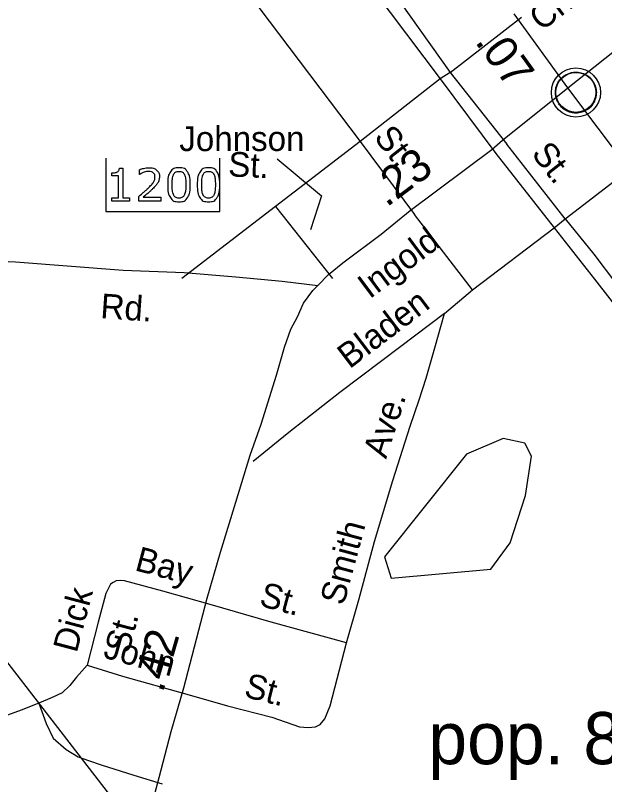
# Model space of a CAD drawing. Extents: x 2093524 to 2270757, y 289120 to 570408.
# Drawn here: x 2179812 to 2182072, y 374863 to 377814 of the extents above; entities that cross this region are included whole.
import ezdxf

# ---------------------------------------------------------------- set-up
doc = ezdxf.new("R2010")
doc.units = 0
for name, color, linetype in [('Exist Boundary Political City Limit New', 7, 'Continuous'), ('Exist Civil Demographics City Population Label', 7, 'Continuous'), ('Exist Civil Demographics Community CELL', 7, 'Continuous'), ('Exist Hydrographic Pond Under 1500 Sq Ft', 7, 'Continuous'), ('Exist Road Non-System Type 51', 7, 'Continuous'), ('Exist Road Non-System Type 51 Label', 7, 'Continuous'), ('Exist Road Primary NC Attributed', 7, 'Continuous'), ('Exist Road Primary NC Mileage Hundredths English Label', 7, 'Continuous'), ('Exist Road Primary US Attributed', 7, 'Continuous'), ('Exist Road Primary US Label', 7, 'Continuous'), ('Exist Road Primary US Mileage Hundredths English Label', 7, 'Continuous'), ('Exist Road Secondary Type 51 Attributed', 7, 'Continuous'), ('Exist Road Secondary Type 51 Label', 7, 'Continuous'), ('Exist Road Secondary Type 51 Number Label', 7, 'Continuous'), ('Exist Utilities Telephone Line', 7, 'Continuous'), ('Map Preparation Boundary City Limit Buffer Line', 7, 'Continuous')]:
    doc.layers.add(name, color=color, linetype=linetype)

msp = doc.modelspace()

# ---------------------------------------------------------------- linework, layer by layer
at = {"layer": 'Exist Boundary Political City Limit New'}
msp.add_lwpolyline([(2181174.8, 373528.2), (2180407.5, 374520.1), (2179652.2, 375498), (2178900.8, 376467.8), (2177924, 377739.2), (2178449.2, 378154.4), (2179059.2, 378625), (2180084, 379427.7), (2178977.8, 380867.2), (2179221.2, 381044.4), (2179638.2, 381343.5), (2179752.8, 380885.7), (2180445.2, 381419.4), (2181283.5, 380340.9), (2182126.5, 380935.2), (2183431.5, 379259.2), (2184211.2, 379952.2)], dxfattribs=at)
at = {"layer": 'Exist Civil Demographics Community CELL'}
msp.add_lwpolyline([(2181884.6, 377530.7), (2181885.6, 377536.3), (2181887.3, 377542.9), (2181890.2, 377550.1), (2181893.2, 377555.8), (2181896.5, 377561.6), (2181900.3, 377566.7), (2181904.2, 377571.1), (2181908.8, 377575.7), (2181914.4, 377580.3), (2181919.8, 377583.9), (2181924.7, 377586.8), (2181929.7, 377589.2), (2181935.2, 377591.5), (2181940.8, 377593.4), (2181945.1, 377594.5), (2181950, 377595.2), (2181954.1, 377596), (2181960.5, 377596.2), (2181964.9, 377596.1), (2181970.6, 377595.9), (2181975.5, 377595.1), (2181980.4, 377594.1), (2181985.4, 377592.7), (2181990.6, 377590.8), (2181997.2, 377587.9), (2182003.5, 377584.4), (2182008.5, 377580.8), (2182013.7, 377576.8), (2182017, 377573.7), (2182021.1, 377569.3), (2182025, 377564.6), (2182028.1, 377560), (2182031.2, 377555), (2182033.7, 377549.8), (2182035.7, 377544.8), (2182037.3, 377539.8), (2182038.5, 377535.2), (2182039.6, 377529.2), (2182040.3, 377524.5), (2182040.5, 377518.5), (2182040.3, 377512.7), (2182039.8, 377507), (2182038.8, 377501.5), (2182037.2, 377495.4), (2182035.3, 377489.5), (2182033, 377484.5), (2182029.9, 377478.5), (2182026.6, 377473.1), (2182023.1, 377468.4), (2182018.9, 377463.7), (2182013.6, 377458.7), (2182008.6, 377454.6), (2182003.6, 377451.2), (2181999.2, 377448.7), (2181992.4, 377445.4), (2181985.3, 377442.7), (2181979.3, 377441.3), (2181972.7, 377440), (2181968.3, 377439.5), (2181963.8, 377439.2), (2181958.2, 377439.2), (2181954, 377439.6), (2181948.3, 377440.4), (2181942.4, 377441.7), (2181937.8, 377443), (2181932.6, 377444.9), (2181928.1, 377446.8), (2181924.1, 377449.1), (2181917.3, 377453.2), (2181911.7, 377457.4), (2181906.8, 377461.9), (2181902.4, 377466.8), (2181899.2, 377470.7), (2181896.2, 377474.9), (2181892.1, 377482), (2181890.4, 377485.6), (2181888.7, 377489.6), (2181886.1, 377497.8), (2181884.6, 377504.8), (2181883.9, 377510), (2181883.5, 377516.3), (2181883.5, 377521), (2181884, 377527.5)], close=True, dxfattribs=at)
for centre, radius in [((2181962.2, 377518.3), 94.3), ((2181961.9, 377518.6), 76.7)]:
    msp.add_circle(centre, radius, dxfattribs=at)
at = {"layer": 'Exist Hydrographic Pond Under 1500 Sq Ft'}
msp.add_lwpolyline([(2181253.2, 375654.4), (2181636.3, 375689.4), (2181710.1, 375789.7), (2181768.1, 375972.2), (2181792.1, 376122.6), (2181766.3, 376172.3), (2181683.2, 376190.4), (2181542.1, 376130.9), (2181227.2, 375736.9), (2181253.2, 375654.4)], dxfattribs=at)
at = {"layer": 'Exist Road Non-System Type 51'}
for p, q in [((2181479.1, 377594.6), (2181753.9, 377807.9)), ((2181441.2, 377570.4), (2181134.7, 377330.7)), ((2181479.1, 377594.6), (2181441.2, 377570.4)), ((2181479.1, 377594.6), (2181696.6, 377319.9)), ((2181134.7, 377330.7), (2180810.2, 377081)), ((2181134.7, 377330.7), (2181342.3, 377050)), ((2181920.3, 377033.1), (2181696.6, 377319.9)), ((2181920.3, 377033.1), (2182181, 377234.5)), ((2180810.2, 377081), (2180450, 376805)), ((2180810.2, 377081), (2181027.9, 376804.3)), ((2181565.9, 376761.2), (2181342.3, 377050)), ((2181878.4, 376999), (2181920.3, 377033.1)), ((2181565.9, 376761.2), (2181878.4, 376999)), ((2181458.3, 376670.8), (2181565.9, 376761.2))]:
    msp.add_line(p, q, dxfattribs=at)
for points in [[(2179865.8, 379014.9), (2179990.6, 378835.8), (2180296.8, 378435.6), (2180705.7, 377898.2), (2181134.7, 377330.7)], [(2181093.2, 378663.9), (2180936.1, 378537.1), (2180864.5, 378474.7), (2180852.6, 378458.7), (2180850.5, 378446.8), (2180854.6, 378428.7), (2180872.7, 378404.7), (2181009.7, 378225.6), (2181287.7, 377865.4), (2181479.1, 377594.6)], [(2181920.3, 377033.1), (2182031, 376898), (2182113.6, 376788.3), (2182135.5, 376766.5), (2182143.7, 376764.5), (2182149.7, 376762.6), (2182159.6, 376758.6), (2182167.7, 376762.7), (2182193.4, 376772.8), (2182237.4, 376801.1), (2182404.6, 376941.9)], [(2181458.3, 376670.8), (2181291, 376543.8), (2181056.2, 376366.7), (2180861.1, 376213.6), (2180723.8, 376102.9)], [(2181081.7, 375407.1), (2181128.7, 375571.4), (2181189.4, 375795.5), (2181260, 376029.9), (2181326.8, 376238.1), (2181360.3, 376338.4), (2181387.8, 376422.4), (2181421.1, 376538.6), (2181458.3, 376670.8)], [(2180558.9, 375554.1), (2180376.7, 375605.1), (2180230.5, 375644.2), (2180214.6, 375646.1), (2180198.5, 375644.1), (2180186.6, 375637.9), (2180176.7, 375631.9), (2180158.8, 375595.9), (2180129.6, 375485.7), (2180086.5, 375321.5)], [(2181081.7, 375407.1), (2180793.3, 375485.4), (2180558.9, 375554.1)], [(2180468.8, 375209.8), (2180625.1, 375164.7), (2180795.2, 375121.7), (2180901.5, 375084.2), (2180935.4, 375082.3), (2180963.5, 375084.5), (2180981.4, 375092.6), (2180999.3, 375114.8), (2181019.1, 375164.8), (2181081.7, 375407.1)], [(2180086.5, 375321.5), (2180046.6, 375275.3), (2180021, 375243.3), (2179991, 375215.1), (2179953.3, 375196.8), (2179901.9, 375174.5)], [(2180086.5, 375321.5), (2180222.6, 375278.2), (2180468.8, 375209.8)], [(2179901.9, 375174.5), (2179833.5, 375148.2), (2179699.8, 375099.5), (2179566.3, 375024.7), (2179444.6, 374966), (2179291.3, 374869.3), (2179173.7, 374788.6), (2179062.2, 374704)], [(2179901.9, 375174.5), (2179929.7, 375096.7), (2179956, 375041), (2180006.3, 374997.2), (2180052.3, 374969.5), (2180063.3, 374965.5), (2180140.5, 374937.9), (2180266.7, 374898.6), (2180374.8, 374865.3)]]:
    msp.add_lwpolyline(points, dxfattribs=at)
at = {"layer": 'Exist Road Non-System Type 51 Label'}
msp.add_lwpolyline([(2180816.5, 377263.8), (2180986.4, 377122), (2180943.9, 376991.6)], dxfattribs=at)
at = {"layer": 'Exist Road Primary NC Attributed'}
msp.add_line((2181930.6, 377536.4), (2181725.8, 377820.4), dxfattribs=at)
msp.add_lwpolyline([(2182747.7, 376460.2), (2182659.2, 376583.8), (2182496.1, 376796.8), (2182387.4, 376934.1), (2182278.6, 377073.5), (2182163.9, 377226.7), (2181930.6, 377536.4)], dxfattribs=at)
at = {"layer": 'Exist Road Primary US Attributed'}
for points in [[(2181930.6, 377536.4), (2182282.7, 377814.7), (2182380.3, 377889.1), (2182488.9, 377964), (2182545, 378003)], [(2180972.4, 376777.7), (2181012.3, 376819.9), (2181067.9, 376864.2), (2181215.3, 376974.9), (2181326.7, 377065.6), (2181639.3, 377299.2), (2181681, 377335.5), (2181930.6, 377536.4)], [(2179906.9, 373319.6), (2179961.9, 373517.8), (2180032.4, 373748.2), (2180114.8, 374040.5), (2180220.7, 374408.9), (2180303.7, 374664.4), (2180363.9, 374889.6), (2180409, 375065.8), (2180457.9, 375234), (2180547.9, 375578.4), (2180599, 375754.5), (2180657.9, 375946.9), (2180712.8, 376127.2), (2180754.2, 376245.4), (2180813.1, 376433.6), (2180844.5, 376541.7), (2180868.2, 376609.8), (2180893.8, 376657.9), (2180917.6, 376710), (2180953.3, 376758.3), (2180972.4, 376777.7)]]:
    msp.add_lwpolyline(points, dxfattribs=at)
at = {"layer": 'Exist Road Secondary Type 51 Attributed'}
msp.add_lwpolyline([(2176959.6, 377081.2), (2177381.7, 377047.7), (2177663.6, 377025.2), (2177989.7, 377003.2), (2178261.8, 376978.8), (2178523.4, 376958.9), (2178557.7, 376956.3), (2178839.7, 376931.9), (2179137.9, 376911.5), (2179475.9, 376883.6), (2179812.5, 376869), (2180224.7, 376836), (2180459.8, 376827.7), (2180657.7, 376811.2), (2180834.9, 376794.7), (2180972.4, 376777.7)], dxfattribs=at)
at = {"layer": 'Exist Road Secondary Type 51 Number Label'}
for p, q in [((2180158.1, 377266.9), (2180158.1, 377061.9)), ((2180595.9, 377061.9), (2180595.9, 377266.9)), ((2180158.1, 377061.9), (2180595.9, 377061.9)), ((2180158.1, 377061.9), (2180595.9, 377061.9))]:
    msp.add_line(p, q, dxfattribs=at)
for points in [[(2180210.6, 377227.3), (2180223.6, 377227.3), (2180223.6, 377114.7), (2180249.1, 377114.7), (2180249.1, 377101.9)], [(2180288.7, 377204.1), (2180287.9, 377204.1), (2180287.9, 377221.8)], [(2180249.1, 377101.9), (2180181.5, 377101.9), (2180181.5, 377114.7), (2180207.5, 377114.7), (2180207.5, 377198.4), (2180181.5, 377198.4), (2180181.5, 377209.9)], [(2180369.5, 377101.9), (2180284.8, 377101.9), (2180284.8, 377119.6)], [(2180302.2, 377116.4), (2180369.5, 377116.4), (2180369.5, 377101.9)]]:
    msp.add_lwpolyline(points, dxfattribs=at)
for points in [[(2180181.5, 377209.9), (2180186.7, 377209.9), (2180192.8, 377210.7), (2180198.8, 377211.6), (2180201.9, 377213.3), (2180205.8, 377215.4), (2180208, 377218.6), (2180210.2, 377221.9), (2180210.6, 377227.3)], [(2180284.8, 377119.6), (2180293.7, 377127.1), (2180302.6, 377134.7), (2180311.4, 377142.2), (2180319.1, 377149.7), (2180335.2, 377165.3), (2180341.2, 377174.5), (2180347.2, 377183.7), (2180347.2, 377194.3), (2180347.2, 377204.1), (2180340.7, 377209.6), (2180334.3, 377215.1), (2180322.8, 377215.1), (2180315.1, 377215.1), (2180306.2, 377212.4), (2180297.3, 377209.7), (2180288.7, 377204.1)], [(2180287.9, 377221.8), (2180293.9, 377224.7), (2180303.8, 377227.1), (2180313.8, 377229.6), (2180323.1, 377229.6), (2180342.4, 377229.6), (2180353.3, 377220.3), (2180364.2, 377211), (2180364.2, 377195.2), (2180364.2, 377188), (2180362.4, 377181.9), (2180360.6, 377175.7), (2180357.1, 377170.2), (2180353.8, 377165), (2180349.4, 377159.9), (2180345, 377154.9), (2180338.7, 377148.8), (2180329.7, 377140), (2180320.1, 377131.7), (2180310.5, 377123.4), (2180302.2, 377116.4)], [(2180482.6, 377164.5), (2180482.6, 377130.8), (2180472.1, 377115), (2180461.6, 377099.2), (2180439.4, 377099.2), (2180416.9, 377099.2), (2180406.6, 377115.2), (2180396.2, 377131.2), (2180396.2, 377164.3), (2180396.2, 377197.7), (2180406.7, 377213.6), (2180417.2, 377229.6), (2180439.4, 377229.6), (2180461.9, 377229.6), (2180472.3, 377213.4), (2180482.6, 377197.2), (2180482.6, 377164.5)], [(2180460.5, 377126.3), (2180463.5, 377133.1), (2180464.5, 377142.3), (2180465.6, 377151.5), (2180465.6, 377164.5), (2180465.6, 377177.3), (2180464.5, 377186.7), (2180463.5, 377196.1), (2180460.5, 377202.6), (2180457.5, 377209.1), (2180452.4, 377212.4), (2180447.4, 377215.7), (2180439.4, 377215.7), (2180431.5, 377215.7), (2180426.4, 377212.4), (2180421.2, 377209.1), (2180418.2, 377202.5), (2180415.3, 377196.3), (2180414.3, 377186.3), (2180413.2, 377176.3), (2180413.2, 377164.3), (2180413.2, 377151.2), (2180414.2, 377142.4), (2180415.1, 377133.6), (2180418.1, 377126.6), (2180420.9, 377120), (2180425.9, 377116.6), (2180431, 377113.1), (2180439.4, 377113.1), (2180447.3, 377113.1), (2180452.5, 377116.4), (2180457.7, 377119.7), (2180460.5, 377126.3)], [(2180595.9, 377164.5), (2180595.9, 377130.8), (2180585.4, 377115), (2180574.8, 377099.2), (2180552.7, 377099.2), (2180530.2, 377099.2), (2180519.8, 377115.2), (2180509.5, 377131.2), (2180509.5, 377164.3), (2180509.5, 377197.7), (2180520, 377213.6), (2180530.5, 377229.6), (2180552.7, 377229.6), (2180575.2, 377229.6), (2180585.5, 377213.4), (2180595.9, 377197.2), (2180595.9, 377164.5)], [(2180573.8, 377126.3), (2180576.8, 377133.1), (2180577.8, 377142.3), (2180578.9, 377151.5), (2180578.9, 377164.5), (2180578.9, 377177.3), (2180577.8, 377186.7), (2180576.8, 377196.1), (2180573.7, 377202.6), (2180570.8, 377209.1), (2180565.7, 377212.4), (2180560.7, 377215.7), (2180552.7, 377215.7), (2180544.8, 377215.7), (2180539.6, 377212.4), (2180534.5, 377209.1), (2180531.5, 377202.5), (2180528.6, 377196.3), (2180527.6, 377186.3), (2180526.5, 377176.3), (2180526.5, 377164.3), (2180526.5, 377151.2), (2180527.4, 377142.4), (2180528.4, 377133.6), (2180531.4, 377126.6), (2180534.2, 377120), (2180539.2, 377116.6), (2180544.3, 377113.1), (2180552.7, 377113.1), (2180560.6, 377113.1), (2180565.8, 377116.4), (2180571, 377119.7), (2180573.8, 377126.3)]]:
    msp.add_open_spline(points, degree=3, dxfattribs=at)
at = {"layer": 'Exist Utilities Telephone Line'}
for p, q in [((2181441.2, 377570.4), (2181654.9, 377283.6)), ((2181654.9, 377283.6), (2181878.4, 376999))]:
    msp.add_line(p, q, dxfattribs=at)
for points in [[(2180166.3, 379242.6), (2180498.7, 378804.5), (2180839, 378360.6), (2181249.9, 377825.1), (2181441.2, 377570.4)], [(2181878.4, 376999), (2182033.5, 376801.9), (2182287.2, 376477.5), (2182534.8, 376158.9), (2182796.7, 375822.5), (2183068.7, 375454.2)]]:
    msp.add_lwpolyline(points, dxfattribs=at)
at = {"layer": 'Map Preparation Boundary City Limit Buffer Line'}
msp.add_lwpolyline([(2181174.8, 373528.2), (2180407.5, 374520.1), (2179652.2, 375498), (2178900.8, 376467.8), (2177924, 377739.2), (2178449.2, 378154.4), (2179059.2, 378625), (2180084, 379427.7), (2178977.8, 380867.2), (2179221.2, 381044.4), (2179638.2, 381343.5), (2179752.8, 380885.7), (2180445.2, 381419.4), (2181283.5, 380340.9), (2182126.5, 380935.2), (2183431.5, 379259.2), (2184211.2, 379952.2)], dxfattribs=at)

# ---------------------------------------------------------------- texts
at = {"layer": 'Exist Civil Demographics City Population Label'}
msp.add_text('pop. 809', height=200, dxfattribs=at).set_placement((2181395.9, 374940.9))
at = {"layer": 'Exist Road Non-System Type 51 Label'}
for s, rotation, p in [('Johnson', 0.0995, (2180440.5, 377293.2)), ('St.', 307.7512, (2181183.9, 377345.7)), ('St.', 307.9491, (2181788.2, 377282.5)), ('St.', 357.3685, (2180626.6, 377196.7)), ('Bladen', 37.213, (2181093.6, 376455.6)), ('Ave.', 72.2311, (2181234, 376109.9)), ('Smith', 74.8599, (2181071.1, 375546.6)), ('Bay', 345.0265, (2180265.8, 375685.7)), ('Dick', 75.1659, (2180046.7, 375365)), ('St.', 344.8055, (2180743.1, 375550.1)), ('St.', 75.1659, (2180245.8, 375361.1)), ('John', 344.4546, (2180144.8, 375351)), ('St.', 345.8227, (2180684.5, 375200.4))]:
    msp.add_text(s, height=95, rotation=rotation, dxfattribs=at).set_placement(p)
at = {"layer": 'Exist Road Primary NC Mileage Hundredths English Label'}
msp.add_text('.07', height=125, rotation=305.7916, dxfattribs=at).set_placement((2181572.2, 377712.9))
at = {"layer": 'Exist Road Primary US Label'}
msp.add_text('Ingold', height=95, rotation=36.763, dxfattribs=at).set_placement((2181170.8, 376723.9))
at = {"layer": 'Exist Road Primary US Mileage Hundredths English Label'}
for s, rotation, p in [('.23', 36.763, (2181235.7, 377075.7)), ('.42', 73.8253, (2180377.2, 375212.1))]:
    msp.add_text(s, height=125, rotation=rotation, dxfattribs=at).set_placement(p)
at = {"layer": 'Exist Road Secondary Type 51 Label'}
for s, rotation, p in [('Church', 37.378, (2181829.6, 377750.9)), ('Rd.', 356.0655, (2180136, 376652.5))]:
    msp.add_text(s, height=95, rotation=rotation, dxfattribs=at).set_placement(p)

doc.saveas('drawing.dxf')
